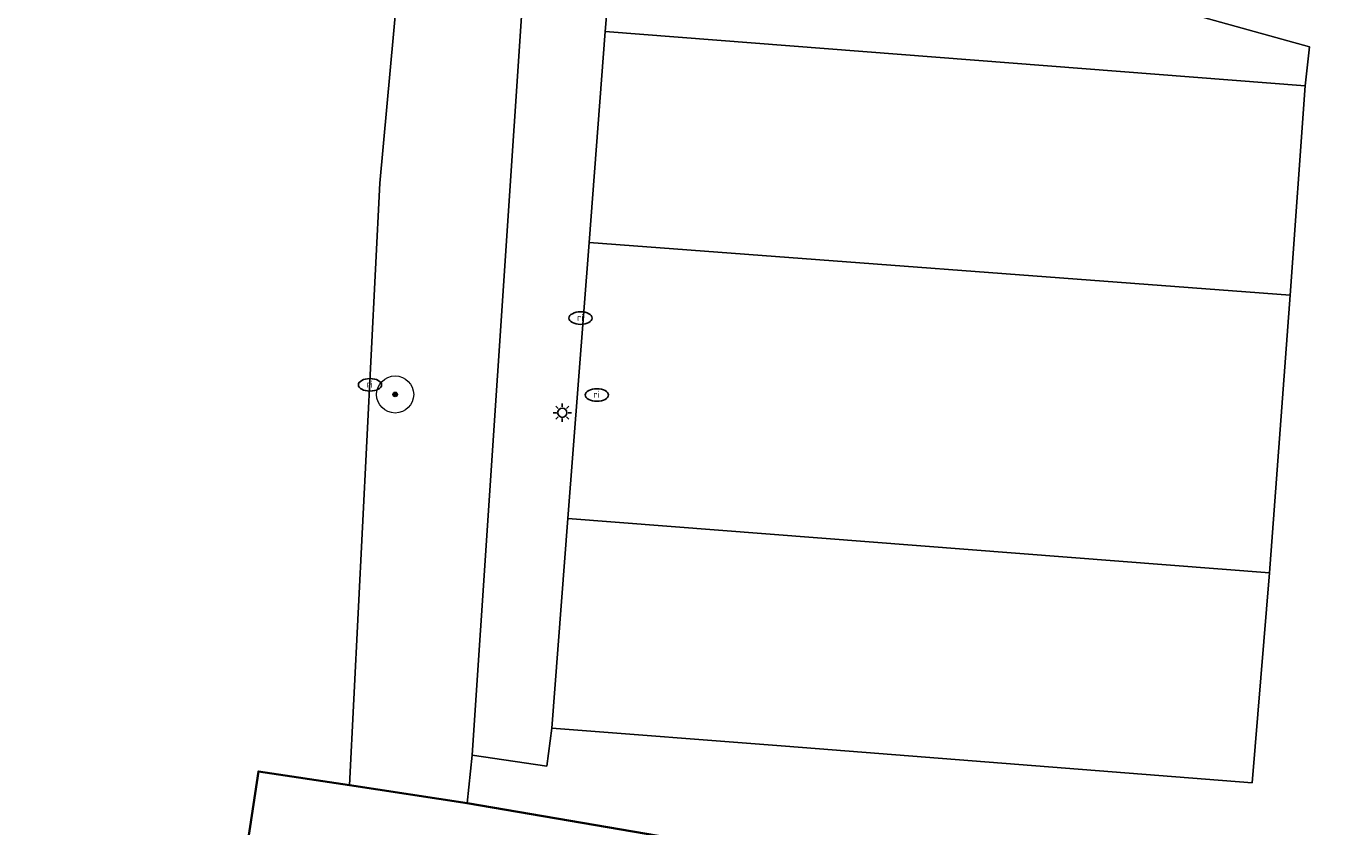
# Model space of a CAD drawing. Header units: metres. Extents: x 152610 to 160096, y 456114 to 462495.
# Tile 859 of 938: x 157967 to 157995, y 461806 to 461823. Entities that reach past the tile are written whole.
import ezdxf
from ezdxf.enums import TextEntityAlignment as Align

# ---------------------------------------------------------------- set-up
doc = ezdxf.new("R2010")
doc.units = ezdxf.units.M
doc.header["$LTSCALE"] = 0.5
doc.layers.get('0').update_dxf_attribs({"linetype": 'CONTINUOUS'})
for name, color, linetype, lineweight in [('B-PV-GR-BEPLANTING_CULTUUR_BODEMBEDEKKER-GV', 251, 'CONTINUOUS', 18), ('B-PV-GR-BOOM-S', 251, 'CONTINUOUS', 25), ('B-PV-GR-HAAG-GV', 251, 'CONTINUOUS', 13), ('B-PV-IE-MEUBILAIR-S', 251, 'CONTINUOUS', 25), ('B-PV-OG-BEBOUWING-GV', 6, 'CONTINUOUS', 35), ('B-PV-OG-TERREIN_OEVER-GV', 251, 'CONTINUOUS', 18), ('B-PV-OG-WATER_MEER-GV', 251, 'CONTINUOUS', 18), ('B-PV-VH-ONVERHARD_ZAND-GV', 251, 'CONTINUOUS', 18), ('B-PV-VH-OPENVERHARDING_BETONSTRAATSTEEN-GV', 251, 'CONTINUOUS', 18), ('B-PV-VH-OPENVERHARDING_TEGEL-GV', 251, 'CONTINUOUS', 18)]:
    doc.layers.add(name, color=color, linetype=linetype, lineweight=lineweight)
doc.styles.add('NLCS-ISO', font='NLCS-ISO.ttf')

# ---------------------------------------------------------------- blocks, each defined once
blk = doc.blocks.new('SIE-MEUBILAIR_PAAL_LICHTMAST-SO')
for points in [[(-0.62, 0), (-1, 0)], [(-0.71, 0.71), (-0.44, 0.44)], [(0, 1), (0, 0.62)], [(0.44, 0.44), (0.71, 0.71)], [(1, 0), (0.62, 0)], [(-0.71, -0.71), (-0.44, -0.44)], [(0, -0.62), (0, -1)], [(0.44, -0.44), (0.71, -0.71)]]:
    blk.add_lwpolyline(points)
blk.add_circle((0, 0), 0.5)
blk = doc.blocks.new('SIE-MEUBILAIR_PUT_RIOOLPUT-SO')
blk.add_ellipse((0, 0), major_axis=(1.25, 0), ratio=0.54)
at = {"style": 'NLCS-ISO'}
blk.add_text('ri', height=0.75, dxfattribs=at).set_placement((-0.04, 0.07), align=Align.MIDDLE_CENTER)
blk = doc.blocks.new('SGR-BOOM_GBKN-SO')
at = {"linetype": 'ByBlock', "lineweight": 18}
h = blk.add_hatch(color=0, dxfattribs=at)
h.dxf.hatch_style = 1
edge = h.paths.add_edge_path()
edge.add_arc((0, 0), 0.25, 0, 360)
at = {"color": 0, "linetype": 'ByBlock', "lineweight": 18}
for radius in [2, 0.25]:
    blk.add_circle((0, 0), radius, dxfattribs=at)
at = {"color": 0, "linetype": 'ByBlock', "lineweight": 18, "style": 'NLCS-ISO'}
blk.add_attdef('SOORT', (2.5, 0), '', height=1.5, dxfattribs=at)

msp = doc.modelspace()

# ---------------------------------------------------------------- linework, layer by layer
at = {"layer": 'B-PV-GR-BEPLANTING_CULTUUR_BODEMBEDEKKER-GV', "flags": 128}
msp.add_lwpolyline([(157982.279, 461826.388), (157979.574, 461827.08), (157979.257, 461823.34), (157994.337, 461822.172), (157994.432, 461823.009)], close=True, dxfattribs=at)
at = {"layer": 'B-PV-GR-HAAG-GV', "flags": 128}
msp.add_lwpolyline([(157979.734, 461828.971), (157977.838, 461829.491), (157976.388, 461807.755), (157977.997, 461807.518), (157978.103, 461808.339), (157978.45, 461812.851), (157978.907, 461818.797), (157979.257, 461823.34), (157979.574, 461827.08)], close=True, dxfattribs=at)
at = {"layer": 'B-PV-OG-BEBOUWING-GV', "flags": 128}
msp.add_lwpolyline([(157973.742, 461807.106), (157971.783, 461807.403), (157967.125, 461776.667), (157966.783, 461774.407), (157966.962, 461774.38), (157969.85, 461773.942), (157972.434, 461772.816), (157975.554, 461771.457), (157986.45, 461766.712), (157986.364, 461766.272), (157986.997, 461766.16), (157989.07, 461779.563), (157989.485, 461779.5), (157990.269, 461784.605), (157987.334, 461785.054), (157987.535, 461786.386), (157984.351, 461786.861), (157983.692, 461782.394), (157978.257, 461783.197), (157978.479, 461784.7), (157979.646, 461784.528), (157982.878, 461805.596), (157976.282, 461806.72)], close=True, dxfattribs=at)
at = {"layer": 'B-PV-OG-TERREIN_OEVER-GV', "flags": 128}
msp.add_lwpolyline([(157977.862, 461829.852), (157975.3, 461829.872), (157974.397, 461820.077), (157973.742, 461807.106), (157976.282, 461806.72), (157976.388, 461807.755), (157977.838, 461829.491)], close=True, dxfattribs=at)
at = {"layer": 'B-PV-OG-WATER_MEER-GV', "flags": 128}
msp.add_lwpolyline([(157967.125, 461776.667), (157971.783, 461807.403), (157973.742, 461807.106), (157974.397, 461820.077), (157975.3, 461829.872), (157973.391, 461829.887), (157973.649, 461863.244), (157975.443, 461863.23), (157975.206, 461868.008)], dxfattribs=at)
at = {"layer": 'B-PV-VH-ONVERHARD_ZAND-GV', "flags": 128}
msp.add_lwpolyline([(157979.734, 461828.971), (157977.838, 461829.491), (157976.388, 461807.755), (157977.997, 461807.518), (157978.103, 461808.339), (157978.45, 461812.851), (157978.907, 461818.797), (157979.257, 461823.34), (157979.574, 461827.08)], close=True, dxfattribs=at)
at = {"layer": 'B-PV-VH-OPENVERHARDING_BETONSTRAATSTEEN-GV', "flags": 128}
for points in [[(157994.337, 461822.172), (157979.257, 461823.34), (157978.907, 461818.797), (157994.016, 461817.66)], [(157994.016, 461817.66), (157978.907, 461818.797), (157978.45, 461812.851), (157993.573, 461811.679)], [(157993.573, 461811.679), (157978.45, 461812.851), (157978.103, 461808.339), (157983.14, 461807.946), (157993.198, 461807.16)]]:
    msp.add_lwpolyline(points, close=True, dxfattribs=at)
at = {"layer": 'B-PV-VH-OPENVERHARDING_TEGEL-GV', "flags": 128}
msp.add_lwpolyline([(157995.21, 461843.296), (157995.154, 461838.202), (157994.685, 461838.2), (157994.578, 461824.637), (157993.927, 461824.642), (157993.921, 461825.077), (157982.748, 461828.143), (157982.279, 461826.388), (157994.432, 461823.009), (157994.337, 461822.172), (157994.016, 461817.66), (157993.573, 461811.679), (157993.198, 461807.16), (157983.14, 461807.946), (157978.103, 461808.339), (157977.997, 461807.518), (157976.388, 461807.755), (157976.282, 461806.72), (157982.878, 461805.596)], dxfattribs=at)

# ---------------------------------------------------------------- block references
at = {"layer": 'B-PV-GR-BOOM-S', "xscale": 0.2, "yscale": 0.2, "zscale": 0.2}
msp.add_blockref('SGR-BOOM_GBKN-SO', (157974.729, 461815.524), dxfattribs=at)
at = {"layer": 'B-PV-IE-MEUBILAIR-S', "xscale": 0.2, "yscale": 0.2, "zscale": 0.2}
for name, p in [('SIE-MEUBILAIR_PUT_RIOOLPUT-SO', (157978.725, 461817.169)), ('SIE-MEUBILAIR_PUT_RIOOLPUT-SO', (157974.187, 461815.731)), ('SIE-MEUBILAIR_PUT_RIOOLPUT-SO', (157979.076, 461815.513)), ('SIE-MEUBILAIR_PAAL_LICHTMAST-SO', (157978.331, 461815.131))]:
    msp.add_blockref(name, p, dxfattribs=at)

doc.saveas('drawing.dxf')
